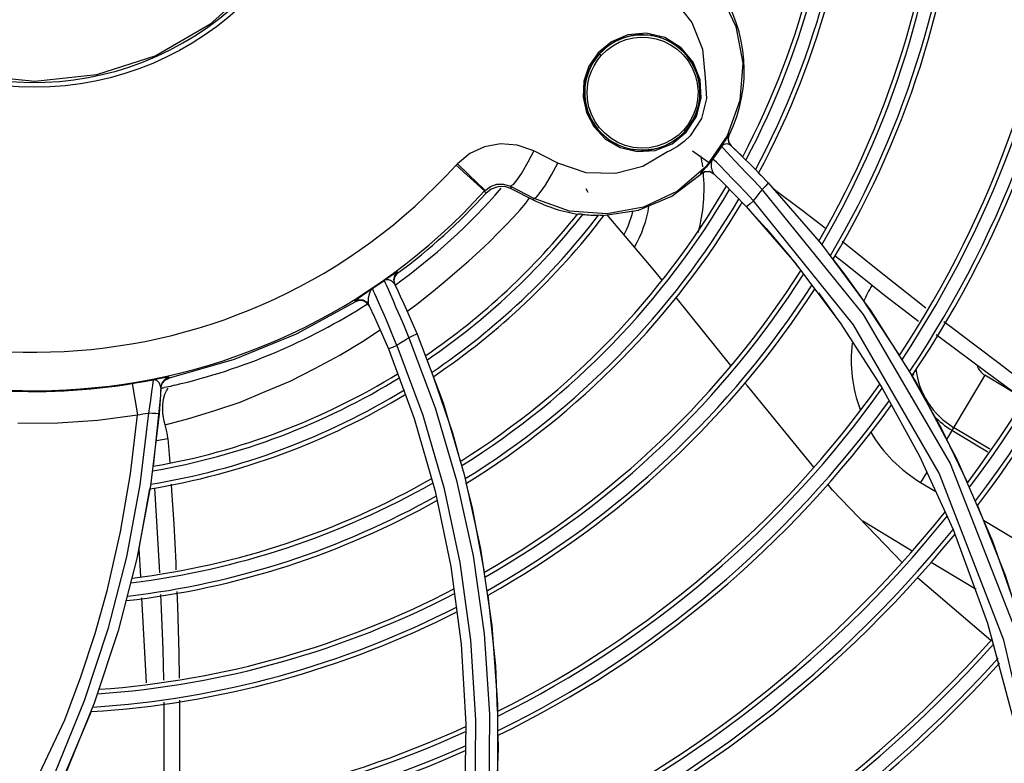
# Model space of a CAD drawing. Extents: x 40.7 to 137.4, y -250.8 to -221.5.
# Tile 264 of 320: x 123.1115 to 123.2233, y -239.596 to -239.5116. Entities that reach past the tile are written whole.
import ezdxf

# ---------------------------------------------------------------- set-up
doc = ezdxf.new("R2010")
doc.units = 0
doc.header["$MEASUREMENT"] = 0
doc.layers.get('0').update_dxf_attribs({"linetype": 'CONTINUOUS'})

msp = doc.modelspace()

# ---------------------------------------------------------------- linework, layer by layer
at = {"color": 155}
for p, q in [((123.1889311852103, -239.5227935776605), (123.1876664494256, -239.5247473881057)), ((123.1867646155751, -239.5245605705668), (123.1870881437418, -239.5242260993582)), ((123.1920031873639, -239.5250634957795), (123.1921140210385, -239.5246205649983)), ((123.1921149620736, -239.5246186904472), (123.1920622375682, -239.5245693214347)), ((123.1918642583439, -239.5247709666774), (123.1894562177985, -239.5282709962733)), ((123.192082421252, -239.5255144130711), (123.1920031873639, -239.5250634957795)), ((123.1923393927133, -239.5258947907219), (123.192082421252, -239.5255144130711)), ((123.1699029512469, -239.5264797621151), (123.1692089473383, -239.5277722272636)), ((123.1726143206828, -239.5278678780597), (123.1699029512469, -239.5264797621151)), ((123.1879342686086, -239.5264589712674), (123.1897568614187, -239.5277490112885)), ((123.1913993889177, -239.526162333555), (123.1922839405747, -239.527105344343)), ((123.1922878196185, -239.5258451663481), (123.1934200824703, -239.5269479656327)), ((123.1692089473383, -239.5277722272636), (123.1685570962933, -239.5288819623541)), ((123.1718931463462, -239.5292056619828), (123.1726143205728, -239.5278678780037)), ((123.1922839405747, -239.527105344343), (123.1927821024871, -239.5276306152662)), ((123.1934200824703, -239.5269479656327), (123.194845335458, -239.5283788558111)), ((123.16430964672, -239.5310157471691), (123.1610736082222, -239.528083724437)), ((123.18886279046, -239.5291167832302), (123.1888190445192, -239.5290739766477)), ((123.1893511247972, -239.528839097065), (123.18886279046, -239.5291167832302)), ((123.1899105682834, -239.5288384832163), (123.1893511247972, -239.528839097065)), ((123.189858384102, -239.5287934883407), (123.1903551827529, -239.5290717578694)), ((123.1903997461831, -239.5291152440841), (123.1899105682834, -239.5288384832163)), ((123.1918240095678, -239.5289675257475), (123.1909366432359, -239.5280661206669)), ((123.194845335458, -239.5283788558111), (123.1965029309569, -239.5301056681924)), ((123.1956936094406, -239.5292538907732), (123.1954381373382, -239.5289908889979)), ((123.1712095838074, -239.5303550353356), (123.1718931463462, -239.5292056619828)), ((123.1949266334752, -239.5298886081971), (123.1958400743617, -239.530868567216)), ((123.196502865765, -239.5301056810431), (123.2025724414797, -239.5370739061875)), ((123.1643096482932, -239.5310157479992), (123.1643565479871, -239.5309653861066)), ((123.1644488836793, -239.5313040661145), (123.1643096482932, -239.5310157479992)), ((123.1672349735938, -239.5304974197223), (123.1699247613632, -239.5318744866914)), ((123.1673632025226, -239.530771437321), (123.1672349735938, -239.5304974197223)), ((123.1673632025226, -239.530771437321), (123.1698431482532, -239.5320347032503)), ((123.1706290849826, -239.5312140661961), (123.1712095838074, -239.5303550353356)), ((123.1757954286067, -239.5307491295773), (123.1760484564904, -239.5311566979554)), ((123.1926188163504, -239.5313417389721), (123.1940043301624, -239.5327952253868)), ((123.1689943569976, -239.5324087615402), (123.1694089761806, -239.5318135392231)), ((123.1698431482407, -239.5320347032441), (123.1699247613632, -239.5318744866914)), ((123.206203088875, -239.5462324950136), (123.1948483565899, -239.5321556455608)), ((123.1940043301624, -239.5327952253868), (123.1995230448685, -239.5391274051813)), ((123.2025724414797, -239.5370739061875), (123.2082003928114, -239.544631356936)), ((123.1989750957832, -239.5384564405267), (123.2002480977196, -239.5400370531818)), ((123.2041175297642, -239.538375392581), (123.2051129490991, -239.5391542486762)), ((123.2051129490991, -239.5391542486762), (123.2081772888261, -239.5415920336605)), ((123.1541427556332, -239.5407232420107), (123.1544669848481, -239.540339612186)), ((123.1544669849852, -239.5403396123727), (123.1544106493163, -239.5402236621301)), ((123.1539101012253, -239.5405226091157), (123.1533109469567, -239.5409176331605)), ((123.1540231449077, -239.5412096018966), (123.1541427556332, -239.5407232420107)), ((123.1541325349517, -239.5417003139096), (123.1540231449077, -239.5412096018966)), ((123.1533362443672, -239.5421639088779), (123.1535714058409, -239.5427000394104)), ((123.1540765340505, -239.5415845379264), (123.1543748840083, -239.5422053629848)), ((123.1496396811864, -239.543616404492), (123.1495900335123, -239.5435120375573)), ((123.1500731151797, -239.5434615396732), (123.1496396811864, -239.543616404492)), ((123.1505292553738, -239.5434970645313), (123.1500731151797, -239.5434615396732)), ((123.1509314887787, -239.5437153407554), (123.1505292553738, -239.5434970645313)), ((123.1922943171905, -239.5508529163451), (123.1860522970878, -239.5431193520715)), ((123.2022263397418, -239.5425919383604), (123.2040955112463, -239.5451506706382)), ((123.2114568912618, -239.5496615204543), (123.2070597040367, -239.5429991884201)), ((123.1512113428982, -239.5440812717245), (123.1509314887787, -239.5437153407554)), ((123.2159501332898, -239.5630805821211), (123.206203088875, -239.5462324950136)), ((123.1566394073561, -239.5472663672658), (123.1595847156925, -239.5550848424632)), ((123.1533753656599, -239.5489548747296), (123.1563158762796, -239.5568602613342)), ((123.1275014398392, -239.5523126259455), (123.1266563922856, -239.552460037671)), ((123.1276763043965, -239.5528977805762), (123.1280124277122, -239.5525010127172)), ((123.1280124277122, -239.5525010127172), (123.1284844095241, -239.5522798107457)), ((123.1284847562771, -239.5522797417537), (123.1284901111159, -239.5521708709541)), ((123.221140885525, -239.551949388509), (123.216766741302, -239.5592291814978)), ((123.2245848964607, -239.5540187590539), (123.2211408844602, -239.5519493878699)), ((123.124281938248, -239.5528903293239), (123.1248636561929, -239.5564537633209)), ((123.1275417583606, -239.5532914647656), (123.1273881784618, -239.5528461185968)), ((123.1275417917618, -239.5532914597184), (123.1274829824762, -239.5542443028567)), ((123.1275418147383, -239.5532914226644), (123.1275089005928, -239.5538418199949)), ((123.1275355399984, -239.5534001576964), (123.1276763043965, -239.5528977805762)), ((123.1281550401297, -239.5537306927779), (123.1283763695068, -239.5534275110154)), ((123.2094275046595, -239.5533340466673), (123.2137179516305, -239.5611557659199)), ((123.1274829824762, -239.5542443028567), (123.1266513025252, -239.5622864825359)), ((123.1275089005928, -239.5538418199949), (123.1274883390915, -239.5541611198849)), ((123.1277828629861, -239.5549328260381), (123.1278625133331, -239.5544977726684)), ((123.1277414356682, -239.5558409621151), (123.127743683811, -239.5553846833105)), ((123.127743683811, -239.5553846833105), (123.1277828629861, -239.5549328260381)), ((123.1595847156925, -239.5550848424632), (123.1620017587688, -239.5632323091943)), ((123.126113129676, -239.5562375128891), (123.1251594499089, -239.5643809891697)), ((123.127326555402, -239.556324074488), (123.1263578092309, -239.5645109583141)), ((123.1563158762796, -239.5568602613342), (123.1586979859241, -239.5651038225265)), ((123.2173867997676, -239.5581972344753), (123.2214736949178, -239.560652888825)), ((123.2216842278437, -239.560332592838), (123.2175840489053, -239.5578689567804)), ((123.1283301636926, -239.5591435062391), (123.1285334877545, -239.5618427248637)), ((123.2137179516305, -239.5611557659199), (123.2175330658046, -239.5694649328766)), ((123.2179683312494, -239.5614970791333), (123.2220183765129, -239.5707907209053)), ((123.1620017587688, -239.5632323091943), (123.1638572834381, -239.5716670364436)), ((123.2145255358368, -239.5629591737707), (123.2138299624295, -239.5641168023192)), ((123.2233099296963, -239.582049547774), (123.2159501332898, -239.5630805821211)), ((123.1251594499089, -239.5643809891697), (123.123632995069, -239.5725749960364)), ((123.1263578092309, -239.5645109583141), (123.1248124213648, -239.5727501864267)), ((123.1268024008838, -239.5648176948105), (123.1268417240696, -239.5653711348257)), ((123.2038427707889, -239.5649909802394), (123.2033037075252, -239.5643325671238)), ((123.2138301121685, -239.5641168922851), (123.2155784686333, -239.5651674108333)), ((123.1586979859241, -239.5651038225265), (123.160488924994, -239.5736509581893)), ((123.2117585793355, -239.5731980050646), (123.2038427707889, -239.5649909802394)), ((123.2128779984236, -239.5719087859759), (123.2072582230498, -239.5685320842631)), ((123.2209829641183, -239.5684147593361), (123.2288701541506, -239.5731538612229)), ((123.2175330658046, -239.5694649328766), (123.2214454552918, -239.5801162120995)), ((123.1250443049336, -239.571612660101), (123.1252120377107, -239.5748067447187)), ((123.2220183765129, -239.5707907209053), (123.2254475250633, -239.5806431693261)), ((123.123632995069, -239.5725749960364), (123.1215250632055, -239.5807737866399)), ((123.1248124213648, -239.5727501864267), (123.1226843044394, -239.5809854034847)), ((123.2201427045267, -239.5762738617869), (123.2150284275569, -239.5732008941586)), ((123.2218167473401, -239.5820656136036), (123.2134768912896, -239.5749564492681)), ((123.1253395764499, -239.5772354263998), (123.1258451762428, -239.5868634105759)), ((123.2214454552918, -239.5801162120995), (123.2247773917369, -239.5924986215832)), ((123.1215250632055, -239.5807737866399), (123.1188287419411, -239.5889326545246)), ((123.1226843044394, -239.5809854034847), (123.1199653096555, -239.5891799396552)), ((123.1199653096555, -239.5891799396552), (123.1166462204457, -239.5973027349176)), ((123.1657762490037, -239.5893033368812), (123.1657852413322, -239.5984651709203)), ((123.1196003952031, -239.5901428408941), (123.115909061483, -239.5989170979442)), ((123.1621767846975, -239.5915627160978), (123.1620135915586, -239.6008368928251))]:
    msp.add_line(p, q, dxfattribs=at)
at = {"color": 7, "linetype": 'Continuous'}
msp.add_line((123.161215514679, -239.5279315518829), (123.1610736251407, -239.5280837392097), dxfattribs=at)
at = {"color": 6, "linetype": 'Continuous'}
msp.add_lwpolyline([(123.138390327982, -239.5073709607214), (123.1331041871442, -239.5121229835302), (123.1269564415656, -239.515665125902), (123.120216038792, -239.51785012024), (123.1132228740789, -239.5185883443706), (123.1061810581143, -239.5178602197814), (123.0994201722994, -239.5156772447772), (123.0932649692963, -239.5121373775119), (123.0879877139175, -239.5074023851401), (123.0838117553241, -239.5016792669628), (123.0809148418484, -239.495214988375), (123.0794231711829, -239.4882969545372), (123.07939619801, -239.4812397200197), (123.0808501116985, -239.4742630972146), (123.0837349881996, -239.4677322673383), (123.0879211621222, -239.4619499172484)], dxfattribs=at)
at = {"color": 155}
for points in [[(123.1847228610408, -239.5028240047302), (123.1882492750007, -239.5052428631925), (123.1910204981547, -239.5084881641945), (123.1928536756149, -239.5123390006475), (123.1936248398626, -239.5165251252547), (123.1932869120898, -239.5207638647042), (123.1918642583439, -239.5247709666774)], [(123.1830632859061, -239.5073552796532), (123.1857984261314, -239.509288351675), (123.1878398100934, -239.511886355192), (123.1890510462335, -239.5149314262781), (123.1893562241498, -239.518195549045)], [(123.187223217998, -239.5243476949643), (123.1883810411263, -239.522556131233), (123.1889197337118, -239.5205059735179), (123.1887952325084, -239.5183906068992), (123.1880168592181, -239.5164128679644), (123.186643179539, -239.5147598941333), (123.1847867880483, -239.5136099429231), (123.1826689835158, -239.513114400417), (123.1805800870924, -239.5132995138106), (123.1787147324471, -239.5140773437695), (123.1772039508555, -239.5153282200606)], [(123.1869521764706, -239.5153194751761), (123.1866158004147, -239.5149925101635), (123.1862567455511, -239.5146903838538), (123.1858768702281, -239.5144146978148), (123.1854781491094, -239.5141669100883), (123.1850626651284, -239.5139483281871), (123.1846325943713, -239.5137600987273), (123.1841901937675, -239.5136032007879), (123.1837377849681, -239.5134784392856), (123.1832777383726, -239.513386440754), (123.1828124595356, -239.5133276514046), (123.1823443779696, -239.5133023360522), (123.1818759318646, -239.513310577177), (123.1814095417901, -239.5133522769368), (123.1809476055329, -239.5134271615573), (123.180492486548, -239.5135347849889), (123.1800465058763, -239.513674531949), (123.1796119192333, -239.5138456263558), (123.1791909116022, -239.5140471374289), (123.178785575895, -239.5142779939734), (123.1783979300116, -239.5145369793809), (123.178029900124, -239.5148227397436), (123.1776832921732, -239.5151338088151), (123.1773598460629, -239.5154685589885)], [(123.1775669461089, -239.5156442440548), (123.178177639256, -239.5150513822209), (123.1788592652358, -239.5145483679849), (123.1796016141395, -239.5141415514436), (123.1803905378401, -239.5138382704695), (123.1812141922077, -239.5136430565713), (123.1820611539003, -239.513559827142), (123.1829246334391, -239.5135928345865), (123.1837898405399, -239.5137472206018), (123.1846332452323, -239.5140237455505), (123.1854443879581, -239.5144247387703), (123.1861950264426, -239.5149419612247), (123.186863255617, -239.5155621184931), (123.1874316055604, -239.5162672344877), (123.1878914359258, -239.517043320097), (123.1882379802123, -239.5178837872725), (123.1884643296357, -239.5187901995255), (123.1885542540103, -239.5197243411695), (123.1885037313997, -239.5206684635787), (123.1883400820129, -239.5214951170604), (123.1880940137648, -239.5222281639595), (123.1877915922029, -239.5228683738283), (123.1873848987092, -239.5235192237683), (123.1869360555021, -239.5240784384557)], [(123.1772039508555, -239.5153282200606), (123.1761624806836, -239.5168671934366), (123.1755919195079, -239.5185725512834), (123.1754920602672, -239.5203616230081), (123.1758711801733, -239.522125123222), (123.1767024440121, -239.5237221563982), (123.1780054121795, -239.525105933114), (123.1796931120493, -239.5260914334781), (123.1816390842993, -239.5265554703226), (123.183678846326, -239.5264184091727), (123.1856158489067, -239.5256574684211), (123.187223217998, -239.5243476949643)], [(123.1773598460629, -239.5154685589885), (123.1770611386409, -239.5158252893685), (123.1767885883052, -239.5162022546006), (123.176543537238, -239.5165975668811), (123.1763271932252, -239.517009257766), (123.1761406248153, -239.5174352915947), (123.175984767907, -239.5178735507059), (123.1758604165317, -239.5183218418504), (123.1757681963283, -239.5187780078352), (123.1757086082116, -239.5192397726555), (123.1756819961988, -239.5197047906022), (123.1756885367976, -239.5201707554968), (123.1757282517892, -239.520635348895), (123.1758009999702, -239.52109621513), (123.1759064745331, -239.5215510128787), (123.1760442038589, -239.521997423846), (123.1762135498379, -239.5224331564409), (123.176413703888, -239.5228559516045), (123.1766436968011, -239.5232636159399), (123.1769024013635, -239.5236540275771), (123.1771885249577, -239.5240251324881), (123.1775006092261, -239.5243749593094), (123.1778370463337, -239.5247016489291), (123.1781960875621, -239.5250034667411), (123.1785758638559, -239.5252788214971), (123.1789743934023, -239.5255262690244), (123.1793895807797, -239.5257445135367), (123.1798192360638, -239.5259324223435), (123.1802611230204, -239.5260890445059), (123.1807129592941, -239.5262136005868), (123.1811724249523, -239.5263054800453)], [(123.1869360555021, -239.5240784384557), (123.1862803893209, -239.5247083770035), (123.1855432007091, -239.5252359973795), (123.1847373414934, -239.5256526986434), (123.1838814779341, -239.5259489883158), (123.1829972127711, -239.5261189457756), (123.1820912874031, -239.5261610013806), (123.1811828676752, -239.5260716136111), (123.1802943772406, -239.5258511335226), (123.1794491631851, -239.5255052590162), (123.1786663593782, -239.5250433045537), (123.1779502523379, -239.5244662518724), (123.17734115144, -239.5238103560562), (123.1768416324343, -239.5230924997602), (123.1764483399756, -239.5223172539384), (123.1761668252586, -239.5215002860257), (123.1759964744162, -239.5206269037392), (123.1759506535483, -239.5197478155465), (123.1760290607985, -239.5188622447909), (123.1762031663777, -239.5180901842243), (123.1764474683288, -239.5174047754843), (123.1767369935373, -239.5168094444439), (123.1771286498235, -239.5161894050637), (123.1775669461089, -239.5156442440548)], [(123.1775670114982, -239.5156443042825), (123.1775161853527, -239.5155986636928), (123.1774650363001, -239.5155536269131), (123.1774219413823, -239.5155165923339), (123.1773896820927, -239.5154898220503), (123.177368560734, -239.515473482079), (123.1773598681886, -239.5154685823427)], [(123.1870881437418, -239.5242260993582), (123.1873870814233, -239.5238694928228), (123.1876598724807, -239.5234926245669), (123.1879051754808, -239.5230973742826), (123.1881217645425, -239.5226857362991), (123.1883085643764, -239.5222597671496), (123.1884646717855, -239.5218215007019), (123.188589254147, -239.5213732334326), (123.188681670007, -239.5209172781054), (123.188741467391, -239.5204558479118), (123.1887683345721, -239.5199911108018), (123.1887620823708, -239.5195253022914), (123.1887226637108, -239.5190607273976), (123.1886502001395, -239.5185997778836), (123.1885449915, -239.518144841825), (123.188407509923, -239.5176982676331), (123.1882383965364, -239.5172623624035), (123.1880384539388, -239.5168393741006), (123.1878086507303, -239.5164315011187), (123.1875501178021, -239.5160408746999), (123.1872641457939, -239.5156695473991), (123.1869521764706, -239.5153194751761)], [(123.1893562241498, -239.518195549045), (123.1895145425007, -239.5205294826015), (123.1889311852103, -239.5227935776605)], [(123.1811724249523, -239.5263054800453), (123.1816371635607, -239.5263642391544), (123.1821047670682, -239.5263896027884), (123.1825728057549, -239.5263814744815), (123.1830388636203, -239.526339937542), (123.1835005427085, -239.5262652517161), (123.1839554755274, -239.5261578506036), (123.1844013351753, -239.5260183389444), (123.1848358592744, -239.5258474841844), (123.1852568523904, -239.5256462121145), (123.1856622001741, -239.5254155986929), (123.186049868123, -239.5251568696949), (123.1864179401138, -239.5248713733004), (123.1867646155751, -239.5245605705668)], [(123.1869359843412, -239.5240783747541), (123.1869852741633, -239.5241236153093), (123.1870293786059, -239.5241650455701), (123.1870629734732, -239.5241977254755), (123.1870823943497, -239.5242179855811), (123.1870880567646, -239.5242260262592)], [(123.1920622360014, -239.5245693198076), (123.1920297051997, -239.5246097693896), (123.1919401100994, -239.5247612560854), (123.1917777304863, -239.5250452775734)], [(123.1920622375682, -239.5245693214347), (123.1919508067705, -239.5250144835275), (123.1920304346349, -239.52546510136), (123.1922876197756, -239.5258450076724)], [(123.1699029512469, -239.5264797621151), (123.1679980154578, -239.5258133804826), (123.1661097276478, -239.5256780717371), (123.1642883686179, -239.5260154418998), (123.1626308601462, -239.5267820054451), (123.1612155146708, -239.5279315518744)], [(123.1876664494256, -239.5247473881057), (123.1869783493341, -239.5254146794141), (123.1862114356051, -239.5259853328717), (123.1853674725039, -239.5264565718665)], [(123.1917777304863, -239.5250452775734), (123.1915330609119, -239.5254606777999), (123.1912135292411, -239.5259688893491)], [(123.1918742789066, -239.5256804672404), (123.1916200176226, -239.5257017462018), (123.1913890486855, -239.5257972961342), (123.1912135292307, -239.5259688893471)], [(123.1922876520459, -239.5258449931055), (123.1921070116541, -239.5257298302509), (123.1918742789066, -239.5256804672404)], [(123.1850830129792, -239.526584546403), (123.1822981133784, -239.5282424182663), (123.1791614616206, -239.5290593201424), (123.1758585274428, -239.5289566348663), (123.1726143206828, -239.5278678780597)], [(123.1853674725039, -239.5264565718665), (123.1852730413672, -239.5265006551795), (123.1851782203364, -239.5265433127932), (123.1850830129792, -239.526584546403)], [(123.1912135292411, -239.5259688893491), (123.1909039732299, -239.5264485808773), (123.1905778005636, -239.5269171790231), (123.1902354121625, -239.5273741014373)], [(123.1912134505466, -239.5259688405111), (123.1912669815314, -239.5260230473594), (123.1913993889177, -239.526162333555)], [(123.1936246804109, -239.5271512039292), (123.192822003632, -239.5263616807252), (123.1924470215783, -239.5260002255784)], [(123.1643565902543, -239.5309654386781), (123.1641068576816, -239.5307181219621), (123.1634568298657, -239.5300880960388), (123.1624528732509, -239.5291204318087), (123.1612155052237, -239.5279315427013)], [(123.1902354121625, -239.5273741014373), (123.1899929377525, -239.5276931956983), (123.1897555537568, -239.5279899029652), (123.1894923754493, -239.5283035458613)], [(123.1901482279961, -239.5286247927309), (123.1900958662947, -239.5283074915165), (123.1900750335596, -239.5279655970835), (123.1901138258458, -239.5276441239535), (123.1902354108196, -239.5273740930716)], [(123.1909366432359, -239.5280661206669), (123.1906429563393, -239.5277708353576), (123.190430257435, -239.5275595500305), (123.1902923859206, -239.5274258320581), (123.1902353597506, -239.5273740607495)], [(123.1927821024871, -239.5276306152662), (123.1941103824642, -239.5290247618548), (123.1949266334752, -239.5298886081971)], [(123.1685570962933, -239.5288819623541), (123.1679717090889, -239.529769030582), (123.1675118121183, -239.5303349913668), (123.1672349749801, -239.5304974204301)], [(123.1894562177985, -239.5282709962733), (123.1862157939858, -239.5310362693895), (123.1823762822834, -239.5328653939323), (123.178196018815, -239.5336390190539), (123.1739502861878, -239.5333038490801), (123.1699247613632, -239.5318744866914)], [(123.1777421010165, -239.533824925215), (123.1818063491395, -239.5332089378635), (123.1855917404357, -239.5316063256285), (123.188859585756, -239.5291199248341)], [(123.1888190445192, -239.5290739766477), (123.1892914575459, -239.5288006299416), (123.189858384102, -239.5287934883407)], [(123.1894923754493, -239.5283035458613), (123.1891414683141, -239.5287020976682), (123.1888901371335, -239.5289817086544), (123.1888192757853, -239.5290737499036)], [(123.1903551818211, -239.5290717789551), (123.1902310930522, -239.5288852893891), (123.1901482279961, -239.5286247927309)], [(123.1903551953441, -239.5290717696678), (123.1913936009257, -239.5300974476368), (123.1926188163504, -239.5313417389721)], [(123.1948526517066, -239.5321384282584), (123.1939513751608, -239.5311752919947), (123.1931441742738, -239.5303279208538), (123.1924330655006, -239.5295917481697), (123.1918240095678, -239.5289675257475)], [(123.1643565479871, -239.5309653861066), (123.1649610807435, -239.5305068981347), (123.1656855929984, -239.5302573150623), (123.1664467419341, -239.5302452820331), (123.1672349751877, -239.5304974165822)], [(123.1965029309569, -239.5301056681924), (123.1964425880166, -239.5302300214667), (123.1961982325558, -239.5305120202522), (123.1958403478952, -239.5308688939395)], [(123.1673632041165, -239.5307714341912), (123.1666066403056, -239.5305308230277), (123.1658158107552, -239.5305451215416), (123.1650711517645, -239.530811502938), (123.1644488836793, -239.5313040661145)], [(123.1699247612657, -239.5318744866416), (123.1701945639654, -239.5317287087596), (123.1706290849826, -239.5312140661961)], [(123.1948483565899, -239.5321556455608), (123.1951868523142, -239.5317404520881), (123.1955161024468, -239.5313170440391), (123.1958359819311, -239.530885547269)], [(123.1958359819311, -239.530885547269), (123.2073260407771, -239.5450674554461), (123.2171821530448, -239.5619698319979), (123.2246306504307, -239.5809279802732), (123.2289571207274, -239.599063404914), (123.2310375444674, -239.6191687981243)], [(123.1971060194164, -239.5307552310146), (123.2003764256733, -239.5332036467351), (123.202993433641, -239.5352166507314)], [(123.1554637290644, -239.5447165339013), (123.1565914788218, -239.5438873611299), (123.1582940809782, -239.5425585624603), (123.1598149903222, -239.541276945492), (123.1612087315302, -239.5400812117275), (123.1625206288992, -239.5389463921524), (123.1637457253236, -239.5378427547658), (123.1648583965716, -239.5367852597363), (123.1658662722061, -239.5357864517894), (123.1667792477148, -239.5348509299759), (123.1676067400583, -239.5339835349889), (123.1683548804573, -239.5331728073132), (123.1689943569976, -239.5324087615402)], [(123.1948531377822, -239.532138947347), (123.1944341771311, -239.532511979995), (123.1941358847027, -239.5327401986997), (123.1940042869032, -239.5327952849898)], [(123.1754775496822, -239.5336823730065), (123.1752604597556, -239.533671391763), (123.1750912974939, -239.5336638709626), (123.1749678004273, -239.5336609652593)], [(123.1777421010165, -239.533824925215), (123.1776278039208, -239.5338131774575), (123.1774645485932, -239.5338007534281), (123.1772515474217, -239.5337862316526)], [(123.1844707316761, -239.5411598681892), (123.183446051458, -239.5398903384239), (123.1782440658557, -239.5337488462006)], [(123.1950950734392, -239.5339757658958), (123.1962865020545, -239.535303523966), (123.1975713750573, -239.5367823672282), (123.1989750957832, -239.5384564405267)], [(123.2049239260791, -239.5367334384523), (123.2062332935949, -239.537770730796), (123.2085988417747, -239.5396733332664), (123.2107919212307, -239.5414324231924), (123.2129405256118, -239.5431297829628), (123.2144266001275, -239.5442775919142)], [(123.1995230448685, -239.5391274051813), (123.2046846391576, -239.5459872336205), (123.2094275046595, -239.5533340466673)], [(123.20705974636, -239.5429991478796), (123.2051786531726, -239.54042406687), (123.2039151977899, -239.5387807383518)], [(123.1544106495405, -239.5402236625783), (123.1543710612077, -239.5402350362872), (123.154283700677, -239.5402840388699), (123.1541696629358, -239.5403545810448), (123.1540424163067, -239.5404362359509), (123.1539101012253, -239.5405226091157)], [(123.1544106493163, -239.5402236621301), (123.154086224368, -239.5406076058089), (123.1539667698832, -239.5410941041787), (123.1540765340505, -239.5415845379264)], [(123.1528963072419, -239.5411867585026), (123.1529345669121, -239.5412683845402), (123.1530230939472, -239.5414610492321), (123.1531563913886, -239.5417574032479), (123.1533362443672, -239.5421639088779)], [(123.1533109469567, -239.5409176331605), (123.1529587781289, -239.541147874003), (123.15289663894, -239.5411874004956)], [(123.1534144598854, -239.5411288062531), (123.1533300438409, -239.5411125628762), (123.1532555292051, -239.5411052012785), (123.1531896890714, -239.5411047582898), (123.1531313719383, -239.5411095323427), (123.1530796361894, -239.5411181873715), (123.1530335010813, -239.5411297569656), (123.1529921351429, -239.5411434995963), (123.1529546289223, -239.5411589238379), (123.1529216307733, -239.5411746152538), (123.1528967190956, -239.5411873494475)], [(123.154076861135, -239.5415843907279), (123.1539754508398, -239.5414388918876), (123.1538546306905, -239.5413330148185), (123.1537320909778, -239.5412545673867), (123.1536160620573, -239.541197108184), (123.1535097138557, -239.5411562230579), (123.1534144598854, -239.5411288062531)], [(123.1515564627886, -239.5421064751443), (123.1513617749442, -239.542247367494), (123.1511352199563, -239.5424087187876), (123.1508819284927, -239.5425870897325), (123.1506014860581, -239.54278254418), (123.1500091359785, -239.5431931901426)], [(123.1511031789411, -239.5434972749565), (123.1511313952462, -239.5431801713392), (123.1511839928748, -239.5428617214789), (123.1512552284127, -239.5425827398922), (123.151346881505, -239.5423662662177), (123.1514520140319, -239.542210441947), (123.1515558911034, -239.5421059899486)], [(123.1525532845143, -239.5443404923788), (123.1522520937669, -239.543654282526), (123.1520113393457, -239.5431090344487), (123.1518244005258, -239.5426903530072), (123.1516858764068, -239.5423847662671), (123.1515946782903, -239.5421880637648), (123.1515559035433, -239.5421060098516)], [(123.1543691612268, -239.5421934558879), (123.1547285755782, -239.5429538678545), (123.1551359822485, -239.5438338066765), (123.155594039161, -239.544847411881), (123.156098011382, -239.54599434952), (123.1566394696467, -239.5472663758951)], [(123.2081772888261, -239.5415920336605), (123.2097471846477, -239.5428388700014), (123.2118031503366, -239.544447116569), (123.2135851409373, -239.5458089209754)], [(123.1496451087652, -239.5436130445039), (123.142921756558, -239.5472783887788), (123.1358412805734, -239.5501779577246), (123.1284844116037, -239.5522798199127)], [(123.1500091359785, -239.5431931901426), (123.1497734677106, -239.5433601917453), (123.1496307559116, -239.5434685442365), (123.1495873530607, -239.5435136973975)], [(123.1495900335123, -239.5435120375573), (123.1500233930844, -239.5433570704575), (123.150479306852, -239.5433922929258), (123.1508813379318, -239.5436100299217), (123.151161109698, -239.5439752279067)], [(123.1511610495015, -239.5439751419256), (123.1511089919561, -239.5437726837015), (123.1511031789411, -239.5434972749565)], [(123.1535714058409, -239.5427000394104), (123.1538728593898, -239.5433901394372), (123.1542426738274, -239.5442397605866), (123.1546744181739, -239.545241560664), (123.1551609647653, -239.546390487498), (123.1556979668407, -239.5476904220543)], [(123.1511610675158, -239.5439751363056), (123.1518097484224, -239.5453669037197), (123.1525591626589, -239.5470407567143), (123.1533753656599, -239.5489548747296)], [(123.1543489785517, -239.5485805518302), (123.1538227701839, -239.5473006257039), (123.1533445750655, -239.5461678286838), (123.1529188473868, -239.5451788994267), (123.1525532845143, -239.5443404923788)], [(123.2082003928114, -239.544631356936), (123.213346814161, -239.5527743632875), (123.2179683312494, -239.5614970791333)], [(123.2164923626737, -239.5458562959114), (123.217488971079, -239.5466135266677), (123.2200050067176, -239.5485128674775), (123.2227509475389, -239.5505915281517), (123.2257637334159, -239.5528967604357), (123.2262997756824, -239.5533106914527)], [(123.1280319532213, -239.557585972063), (123.1306946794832, -239.5568493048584), (123.1335606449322, -239.5559747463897), (123.1365355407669, -239.5550104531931), (123.1393845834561, -239.5537972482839), (123.1422051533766, -239.5526341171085), (123.1450302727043, -239.5511884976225), (123.1478808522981, -239.549683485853), (123.1504516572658, -239.5481102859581), (123.1524551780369, -239.5468085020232)], [(123.1556965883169, -239.5476902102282), (123.1552489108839, -239.5479901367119), (123.1547992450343, -239.5482868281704), (123.1543471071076, -239.5485797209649)], [(123.1556965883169, -239.5476902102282), (123.1586905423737, -239.5556336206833), (123.1611296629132, -239.5638945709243), (123.1629907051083, -239.5724591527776), (123.164244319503, -239.5813093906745), (123.164858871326, -239.5904202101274), (123.1648028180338, -239.5997611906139)], [(123.1566394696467, -239.5472663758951), (123.156513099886, -239.5473344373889), (123.1561661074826, -239.5474905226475), (123.1556979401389, -239.5476904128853)], [(123.2156195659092, -239.5473374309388), (123.2160459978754, -239.5476569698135), (123.2212355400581, -239.5515061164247)], [(123.1543489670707, -239.5485805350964), (123.1538539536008, -239.5487819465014), (123.1535037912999, -239.5489162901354), (123.1533753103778, -239.5489549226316)], [(123.1543471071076, -239.5485797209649), (123.1572970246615, -239.556479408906), (123.1596931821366, -239.5646945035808), (123.1615114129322, -239.5732139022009), (123.1627213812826, -239.5820212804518), (123.1632897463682, -239.5910906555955), (123.1631843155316, -239.6003884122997), (123.162374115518, -239.6098879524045)], [(123.2212355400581, -239.5515061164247), (123.2242593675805, -239.5537721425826), (123.225419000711, -239.5546506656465)], [(123.1266571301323, -239.5524598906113), (123.1265768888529, -239.5530979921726), (123.1265173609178, -239.5535556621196), (123.1264403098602, -239.5541189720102), (123.1263457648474, -239.5547696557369), (123.1262355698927, -239.5554849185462), (123.1261130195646, -239.5562386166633)], [(123.1273881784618, -239.5528461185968), (123.1270670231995, -239.5525539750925), (123.1266571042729, -239.5524599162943)], [(123.1284901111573, -239.552170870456), (123.128433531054, -239.5521654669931), (123.128240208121, -239.5521888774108), (123.1279142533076, -239.5522412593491), (123.1275014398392, -239.5523126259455)], [(123.1284901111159, -239.5521708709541), (123.1280178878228, -239.5523923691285), (123.1276820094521, -239.5527893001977), (123.1275418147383, -239.5532914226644)], [(123.1584733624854, -239.5520921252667), (123.1606677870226, -239.5584742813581), (123.1615204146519, -239.5617182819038)], [(123.2191457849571, -239.5641414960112), (123.2161716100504, -239.5579115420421), (123.2128356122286, -239.5520079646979)], [(123.1278625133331, -239.5544977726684), (123.1279854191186, -239.5540928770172), (123.1281550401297, -239.5537306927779)], [(123.1286559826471, -239.5532086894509), (123.1284107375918, -239.5532476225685), (123.1281664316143, -239.5532919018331), (123.1279231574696, -239.553341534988)], [(123.1291096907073, -239.5530754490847), (123.1289565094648, -239.5531142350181), (123.1288053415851, -239.5531586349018), (123.1286559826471, -239.5532086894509)], [(123.2017174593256, -239.5623951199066), (123.1941607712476, -239.5531653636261), (123.1938730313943, -239.5528088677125)], [(123.1274865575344, -239.5541901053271), (123.1274156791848, -239.5551992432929), (123.1273265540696, -239.5563240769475)], [(123.1280293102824, -239.557587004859), (123.1279161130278, -239.5571588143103), (123.1278305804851, -239.5567283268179), (123.1277717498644, -239.5562900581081), (123.1277414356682, -239.5558409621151)], [(123.1112750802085, -239.5573803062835), (123.1158212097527, -239.5573567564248), (123.1203571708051, -239.5570473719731), (123.1248646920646, -239.5564533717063)], [(123.1214581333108, -239.5762623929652), (123.1229551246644, -239.5697478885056), (123.1240932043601, -239.5631365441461), (123.1248647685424, -239.5564519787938)], [(123.1273265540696, -239.5563240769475), (123.1272333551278, -239.5563225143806), (123.1269708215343, -239.5563057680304), (123.1265785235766, -239.5562763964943), (123.1261130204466, -239.5562386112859)], [(123.128330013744, -239.559143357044), (123.1282798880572, -239.5586976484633), (123.1281846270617, -239.558177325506), (123.1280319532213, -239.557585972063)], [(123.1269647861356, -239.5593813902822), (123.1270533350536, -239.5593670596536), (123.1276908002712, -239.5592583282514), (123.1283301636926, -239.5591435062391)], [(123.1262517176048, -239.5648435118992), (123.1249666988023, -239.5720477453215), (123.1248821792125, -239.5723782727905)], [(123.1287072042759, -239.5642991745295), (123.1287600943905, -239.5650470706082), (123.1289961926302, -239.5688691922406), (123.1292198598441, -239.5732440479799), (123.1292524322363, -239.574034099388)], [(123.162177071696, -239.564216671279), (123.1629129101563, -239.5670163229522), (123.1642617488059, -239.5743109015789)], [(123.1268417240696, -239.5653711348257), (123.127092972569, -239.5692012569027), (123.1273500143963, -239.5736866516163), (123.1273837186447, -239.5743914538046)], [(123.2247373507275, -239.5786516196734), (123.2234826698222, -239.5747070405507), (123.2203175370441, -239.5667034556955)], [(123.1638572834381, -239.5716670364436), (123.1651242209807, -239.5803632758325), (123.1657762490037, -239.5893033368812)], [(123.160488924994, -239.5736509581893), (123.1616581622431, -239.5824719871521), (123.1621767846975, -239.5915627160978)], [(123.1166336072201, -239.5910618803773), (123.1184474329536, -239.5862017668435), (123.1200564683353, -239.5812651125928), (123.1214581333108, -239.5762623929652)], [(123.1275009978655, -239.5768439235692), (123.127580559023, -239.5785076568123), (123.1277508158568, -239.5830834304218), (123.1278342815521, -239.5865833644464)], [(123.1293544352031, -239.5765082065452), (123.1294240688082, -239.5781971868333), (123.1295859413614, -239.5835023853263), (123.1296254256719, -239.5863311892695)], [(123.1646631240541, -239.5769184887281), (123.1655404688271, -239.584962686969), (123.1657178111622, -239.5901111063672)], [(123.2286494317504, -239.6424126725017), (123.2294845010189, -239.6203456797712), (123.2275314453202, -239.6001816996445), (123.2233099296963, -239.582049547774)], [(123.1188287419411, -239.5889326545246), (123.115535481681, -239.5970192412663), (123.1116347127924, -239.6050064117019)], [(123.1278642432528, -239.5890668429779), (123.127877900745, -239.5905437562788), (123.1278809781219, -239.5936599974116), (123.1278865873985, -239.596459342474), (123.1279110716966, -239.5990677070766), (123.1279599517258, -239.601432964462)], [(123.1296567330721, -239.5888329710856), (123.1296480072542, -239.593064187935), (123.1296383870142, -239.5971231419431), (123.1296767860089, -239.6010489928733), (123.1296823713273, -239.6012970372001)], [(123.1002594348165, -239.6205504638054), (123.1095855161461, -239.6059830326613), (123.1166336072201, -239.5910618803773)], [(123.1658115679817, -239.5928329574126), (123.1658628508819, -239.5943217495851), (123.1654820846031, -239.6039061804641), (123.1651869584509, -239.6064902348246)]]:
    msp.add_lwpolyline(points, dxfattribs=at)
at = {"color": 6, "linetype": 'Continuous'}
msp.add_circle((123.1131429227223, -239.4846559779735), 0.03459502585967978, dxfattribs=at)
at = {"color": 155}
msp.add_circle((123.1822189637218, -239.5198428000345), 0.006563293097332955, dxfattribs=at)
at = {"color": 6, "linetype": 'Continuous'}
msp.add_arc((123.1131429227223, -239.4846559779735), 0.03404333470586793, 318.0174060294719, 316.9928736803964, dxfattribs=at)
at = {"color": 155}
for centre, radius, start, end in [((123.1131429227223, -239.4846559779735), 0.09101200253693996, 332.1657805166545, 359.7671918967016), ((123.1131429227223, -239.4846559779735), 0.09151254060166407, 332.0696504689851, 359.6822150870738), ((123.1131429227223, -239.4846559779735), 0.09297758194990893, 331.7859855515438, 359.4304097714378), ((123.1131429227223, -239.4846559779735), 0.09347823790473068, 331.6882949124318, 359.3433435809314), ((123.1131429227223, -239.4846559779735), 0.1032201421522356, 329.7157475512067, 357.5541871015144), ((123.1131429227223, -239.4846559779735), 0.1037206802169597, 329.6110418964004, 357.4578284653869), ((123.1131429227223, -239.4846559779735), 0.1051857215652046, 329.302859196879, 357.1735397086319), ((123.1131429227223, -239.4846559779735), 0.1056863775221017, 329.1969833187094, 357.0756487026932), ((123.1131429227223, -239.4846559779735), 0.1178699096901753, 326.5366480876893, 354.5850491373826), ((123.1131429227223, -239.4846559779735), 0.1183704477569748, 326.4242085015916, 354.478685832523), ((123.1131429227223, -239.4846559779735), 0.1198354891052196, 326.0938046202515, 354.1657089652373), ((123.1131429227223, -239.4846559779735), 0.1203361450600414, 325.9804743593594, 354.0582138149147), ((123.1131429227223, -239.4846559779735), 0.1325196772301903, 323.1573980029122, 351.3604927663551), ((123.1131429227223, -239.4846559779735), 0.1330202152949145, 323.0389436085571, 351.2465731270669), ((123.1131429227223, -239.4846559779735), 0.1344852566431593, 322.6912000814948, 350.911857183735), ((123.1131429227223, -239.4846559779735), 0.1349859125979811, 322.5720335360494, 350.7970522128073), ((123.1773238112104, -239.5173492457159), 0.0164809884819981, 333.8283741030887, 34.55766740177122), ((123.169829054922, -239.5307155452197), 0.01941084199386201, 7.246108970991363, 10.90072903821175), ((123.1131429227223, -239.4846559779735), 0.0646785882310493, 228.1906173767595, 317.8217517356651), ((123.169829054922, -239.5307155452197), 0.01941084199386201, 345.037548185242, 5.330514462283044), ((123.1131429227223, -239.4846559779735), 0.06904536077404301, 228.1903401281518, 317.8217517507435), ((123.1131429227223, -239.4846559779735), 0.07025784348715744, 305.6924689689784, 319.0340299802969), ((123.1131429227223, -239.4846559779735), 0.06934223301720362, 306.5799309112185, 317.7224558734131), ((123.1131429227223, -239.4846559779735), 0.09101200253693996, 302.1657805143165, 329.7671918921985), ((123.1131429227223, -239.4846559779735), 0.09151254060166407, 302.0696504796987, 329.682215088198), ((123.1131429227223, -239.4846559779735), 0.09297758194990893, 301.7859855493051, 329.4304097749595), ((123.1131429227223, -239.4846559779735), 0.09347823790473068, 301.6882949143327, 329.3433435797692), ((123.1773238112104, -239.5173492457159), 0.0164809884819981, 243.0060445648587, 261.7811748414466), ((123.1131429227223, -239.4846559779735), 0.07880386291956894, 304.3669290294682, 321.587318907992), ((123.169829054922, -239.5307155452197), 0.01160990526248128, 333.0335176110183, 346.9229939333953), ((123.169829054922, -239.5307155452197), 0.01330677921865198, 329.8945230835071, 351.2166073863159), ((123.1131429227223, -239.4846559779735), 0.07930440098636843, 304.2828534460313, 321.8148297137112), ((123.1131429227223, -239.4846559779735), 0.08076944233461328, 304.0333838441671, 322.5349062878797), ((123.1131429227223, -239.4846559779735), 0.08127009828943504, 303.9470229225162, 322.8013791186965), ((123.1773238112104, -239.5173492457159), 0.01643714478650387, 263.550783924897, 269.7481056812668), ((123.1131429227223, -239.4846559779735), 0.1032201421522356, 299.7157475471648, 327.5541871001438), ((123.1131429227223, -239.4846559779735), 0.06910976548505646, 303.7681605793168, 305.1154426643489), ((123.1131429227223, -239.4846559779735), 0.1037206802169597, 299.611041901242, 327.4578284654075), ((123.1131429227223, -239.4846559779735), 0.1051857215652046, 299.3028592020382, 327.1735397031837), ((123.1131429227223, -239.4846559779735), 0.1056863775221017, 299.1969833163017, 327.0756487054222), ((123.2222010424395, -239.5501846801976), 0.0162533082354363, 148.5897224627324, 156.0766206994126), ((123.1131429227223, -239.4846559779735), 0.07025784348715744, 283.1357891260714, 302.6178151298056), ((123.2222010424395, -239.5501846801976), 0.0162533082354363, 173.3399012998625, 200.3992436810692), ((123.2222011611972, -239.5501847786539), 0.008964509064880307, 186.5578235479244, 238.9995774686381), ((123.2222011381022, -239.5501847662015), 0.002058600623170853, 197.9865755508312, 239.0009070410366), ((123.1131429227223, -239.4846559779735), 0.06913753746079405, 267.7414161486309, 281.2714607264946), ((123.1131429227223, -239.4846559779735), 0.07930440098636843, 279.7737943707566, 301.5777094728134), ((123.1131429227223, -239.4846559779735), 0.07880389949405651, 279.8888002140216, 301.6464065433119), ((123.2222010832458, -239.5501847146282), 0.009347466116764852, 189.3253485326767, 190.8546934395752), ((123.1131429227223, -239.4846559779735), 0.08076944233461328, 279.4361468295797, 301.3720393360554), ((123.1131429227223, -239.4846559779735), 0.07025784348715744, 281.8211979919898, 282.1441173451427), ((123.1131429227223, -239.4846559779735), 0.1178699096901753, 296.5366480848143, 324.5850491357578), ((123.1131429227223, -239.4846559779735), 0.1183704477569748, 296.4242085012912, 324.4786858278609), ((123.1131429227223, -239.4846559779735), 0.0812699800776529, 279.3204464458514, 301.3002438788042), ((123.1131429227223, -239.4846559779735), 0.1198354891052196, 296.0938046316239, 324.1657089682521), ((123.1131429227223, -239.4846559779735), 0.1203361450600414, 295.9804743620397, 324.0582138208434), ((123.1131429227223, -239.4846559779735), 0.07274699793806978, 279.272640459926, 280.270272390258), ((123.2222010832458, -239.5501847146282), 0.009347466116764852, 222.883828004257, 239.0001908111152), ((123.2222010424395, -239.5501846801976), 0.0162533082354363, 210.4344885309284, 239.0011702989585), ((123.1131429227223, -239.4846559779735), 0.09101203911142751, 277.0377369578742, 299.7671918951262), ((123.1131429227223, -239.4846559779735), 0.09151254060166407, 276.9190015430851, 299.6822150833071), ((123.1131429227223, -239.4846559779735), 0.09297758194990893, 276.5707282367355, 299.4304097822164), ((123.1131429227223, -239.4846559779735), 0.09347811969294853, 276.4514804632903, 299.3433435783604), ((123.1131429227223, -239.4846559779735), 0.1330202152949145, 293.0389436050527, 321.2465731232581), ((123.1131429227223, -239.4846559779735), 0.1325196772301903, 293.157397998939, 321.3604927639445), ((123.1131429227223, -239.4846559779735), 0.1349859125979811, 292.5720335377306, 320.7970522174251), ((123.1131429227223, -239.4846559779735), 0.1344852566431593, 292.691200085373, 320.9118435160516), ((123.1131429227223, -239.4846559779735), 0.1037206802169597, 273.9842399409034, 297.457828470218), ((123.1131429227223, -239.4846559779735), 0.1032201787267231, 274.1059613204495, 297.5541870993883), ((123.1131429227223, -239.4846559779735), 0.1051857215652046, 273.6273256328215, 297.1735397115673), ((123.1131429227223, -239.4846559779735), 0.1056862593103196, 273.5051574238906, 297.0756487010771), ((123.1131429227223, -239.4846559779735), 0.1464491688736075, 289.7963564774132, 318.1108872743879), ((123.1131429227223, -239.4846559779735), 0.145948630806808, 289.9193214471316, 318.2303684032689), ((123.1131429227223, -239.4846559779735), 0.148414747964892, 289.3120170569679, 317.6401345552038), ((123.1131429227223, -239.4846559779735), 0.147914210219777, 289.4355797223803, 317.7602932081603), ((123.1131429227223, -239.4846559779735), 0.1183704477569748, 270.3727659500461, 294.4786858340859), ((123.1131429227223, -239.4846559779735), 0.1178699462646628, 270.4976645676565, 294.5850491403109), ((123.1131429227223, -239.4846559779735), 0.1198354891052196, 270.0066166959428, 294.165708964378), ((123.1131429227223, -239.4846559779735), 0.1203360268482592, 269.8813143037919, 294.0582138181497)]:
    msp.add_arc(centre, radius, start, end, dxfattribs=at)

doc.saveas('drawing.dxf')
